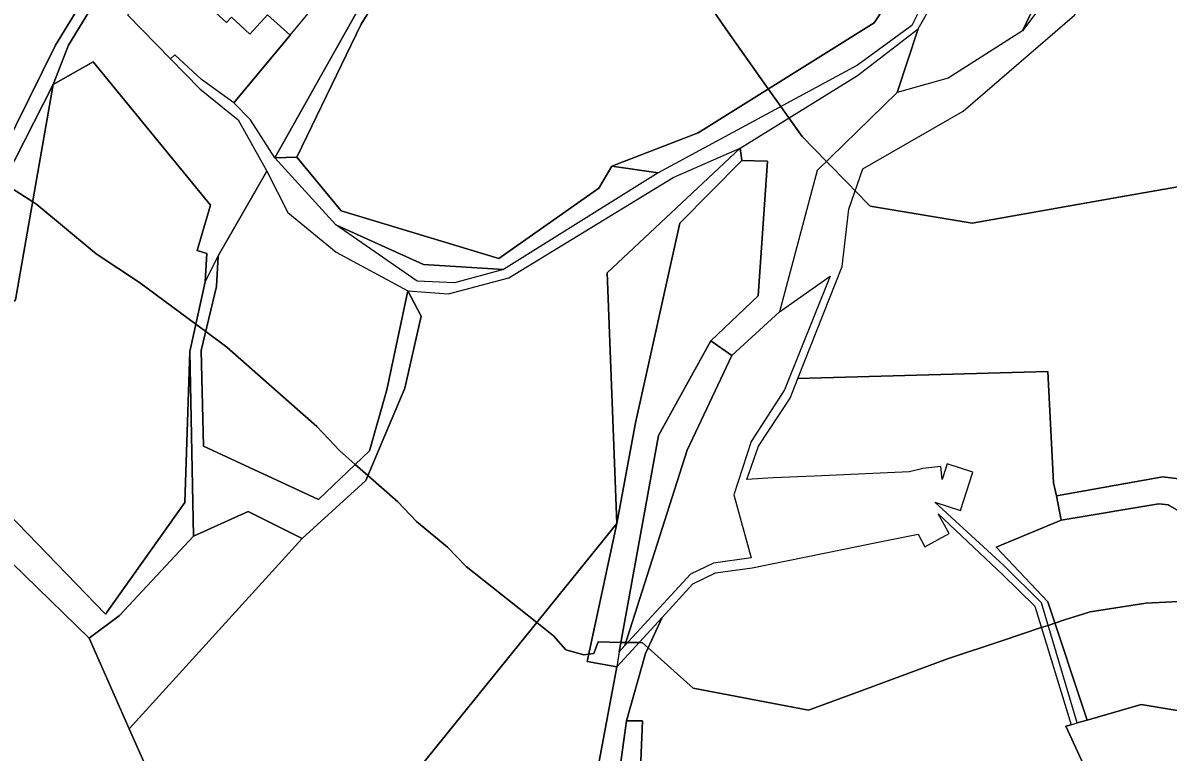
# Model space of a CAD drawing. Extents: x -477304 to -465429, y -1159113 to -1149210.
# Drawn here: x -470157.2 to -469844.3, y -1155962.4 to -1155763.2 of the extents above; entities that cross this region are included whole.
import ezdxf

# ---------------------------------------------------------------- set-up
doc = ezdxf.new("R2010")
doc.units = 0
for name, color, linetype in [('BPEJ_s', 7, 'Continuous'), ('PUPFL_s', 7, 'Continuous'), ('trav_porost_s', 7, 'Continuous')]:
    doc.layers.add(name, color=color, linetype=linetype)

msp = doc.modelspace()

# ---------------------------------------------------------------- linework, layer by layer
at = {"layer": 'BPEJ_s'}
for points in [[(-469817.76, -1155803.78), (-469857.79, -1155810.85), (-469897.82, -1155817.93), (-469925.72, -1155813.28), (-469929.8, -1155809.11), (-469931.56, -1155807.31), (-469937.67, -1155801.07), (-469944.32, -1155794.27), (-469947.92, -1155789.2), (-469950.12, -1155786.1), (-469953.55, -1155781.26), (-469964.54, -1155765.77), (-470000, -1155714.54), (-470004.19, -1155724.7), (-470006.1, -1155724.28), (-470006.31, -1155723.22), (-470008.23, -1155721.52), (-470008.44, -1155716.63), (-470012.05, -1155710.68), (-470019.27, -1155694.53), (-470021.18, -1155691.98)], [(-470000, -1155714.54), (-469964.54, -1155765.77), (-469953.55, -1155781.26), (-469950.12, -1155786.1), (-469947.92, -1155789.2), (-469944.32, -1155794.27), (-469937.67, -1155801.07), (-469931.56, -1155807.31), (-469929.8, -1155809.11), (-469925.72, -1155813.28), (-469897.82, -1155817.93), (-469857.79, -1155810.85), (-469817.76, -1155803.78)], [(-470162.59, -1155806.94), (-470154.49, -1155812.15), (-470153.35, -1155812.88), (-470137.2, -1155826.27), (-470125.3, -1155834.13), (-470109.92, -1155845.53), (-470107.22, -1155847.53), (-470101.5, -1155851.77), (-470076.85, -1155873.44), (-470070.69, -1155880.03), (-470066.41, -1155883.8), (-470062.91, -1155886.88), (-470054.76, -1155894.05), (-470049.66, -1155899.36)], [(-469837.71, -1155921.1), (-469850.4, -1155921.73), (-469865.61, -1155924.06), (-469867.6, -1155924.69), (-469872.32, -1155926.18), (-469875.25, -1155927.15), (-469877.07, -1155927.76), (-469878.95, -1155928.38), (-469889.46, -1155931.87), (-469904.56, -1155936.89), (-469927.44, -1155945.35), (-469942.59, -1155950.96), (-469974.04, -1155944.93), (-469986.37, -1155933.9), (-469987.93, -1155932.5), (-469988.82, -1155932.48), (-469991.98, -1155932.43), (-469992.46, -1155932.42), (-469993.83, -1155932.4), (-470000, -1155932.29), (-470001.21, -1155935.48), (-470002.58, -1155935.66), (-470003.98, -1155935.84), (-470008.86, -1155934.42), (-470012.26, -1155930.6), (-470016.78, -1155927.01), (-470036.06, -1155911.69), (-470041.16, -1155906.37), (-470049.66, -1155899.36), (-470054.76, -1155894.05), (-470062.91, -1155886.88), (-470066.41, -1155883.8), (-470070.69, -1155880.03), (-470076.85, -1155873.44), (-470101.5, -1155851.77), (-470107.22, -1155847.53), (-470109.92, -1155845.53), (-470125.3, -1155834.13), (-470137.2, -1155826.27), (-470153.35, -1155812.88), (-470154.49, -1155812.15), (-470162.59, -1155806.94)], [(-470049.66, -1155899.36), (-470041.16, -1155906.37), (-470036.06, -1155911.69), (-470016.78, -1155927.01), (-470012.26, -1155930.6), (-470008.86, -1155934.42), (-470003.98, -1155935.84), (-470002.58, -1155935.66), (-470001.21, -1155935.48), (-470000, -1155932.29), (-469993.83, -1155932.4), (-469992.46, -1155932.42), (-469991.98, -1155932.43), (-469988.82, -1155932.48), (-469987.93, -1155932.5), (-469986.37, -1155933.9), (-469974.04, -1155944.93), (-469942.59, -1155950.96), (-469927.44, -1155945.35), (-469904.56, -1155936.89), (-469889.46, -1155931.87), (-469878.95, -1155928.38), (-469877.07, -1155927.76), (-469875.25, -1155927.15), (-469872.32, -1155926.18), (-469867.6, -1155924.69), (-469865.61, -1155924.06), (-469850.4, -1155921.73), (-469837.71, -1155921.1)]]:
    msp.add_lwpolyline(points, dxfattribs=at)
at = {"layer": 'PUPFL_s'}
msp.add_lwpolyline([(-469825.79, -1155696.74), (-469848.96, -1155720.2), (-469852.17, -1155723.45), (-469860.77, -1155734.32), (-469884.13, -1155765.4), (-469876.25, -1155749.03), (-469871.38, -1155734.52), (-469857.99, -1155718.67), (-469849.03, -1155705.58), (-469844.55, -1155701.45), (-469851.13, -1155693.54), (-469851.25, -1155668.09), (-469859.88, -1155661.31), (-469892.29, -1155625.02), (-469910.14, -1155610.82), (-469943.43, -1155581.74), (-469965.39, -1155570.02), (-469966.89, -1155575.72), (-469985.74, -1155565.59), (-469992.73, -1155566.62), (-470003.33, -1155562.79), (-470020.42, -1155552.58), (-470010.07, -1155540.59)], dxfattribs=at)
for points in [[(-470200.71, -1155839.13), (-470162.79, -1155798.64), (-470148.32, -1155769.33), (-470131.3, -1155741.63), (-470127.75, -1155741.56), (-470144.74, -1155769.32), (-470148.87, -1155780.08), (-470188.61, -1155857.9), (-470195.59, -1155876.32), (-470209.44, -1155862.35), (-470206.54, -1155853.19)], [(-469969.28, -1155850.02), (-469956.34, -1155837.74), (-469953.75, -1155800.96), (-469960.78, -1155800.86), (-469961.24, -1155797.41), (-469929.14, -1155777.62), (-469912.64, -1155764.83), (-469918.35, -1155782.25), (-469940.18, -1155803.51), (-469950.51, -1155842.15), (-469963.5, -1155854.1)], [(-470087.66, -1156047.11), (-470128.13, -1155956), (-470080.87, -1155904.03), (-470063.48, -1155888.24), (-470052.8, -1155862.96), (-470048.34, -1155843.3), (-470052.06, -1155836.39), (-470040.91, -1155837.25), (-470024.43, -1155832.84), (-469979.54, -1155805.5), (-469961.24, -1155797.41), (-469997.58, -1155831.52), (-469994.91, -1155899.96), (-470062.5, -1155983.54), (-470059.25, -1156032.28), (-470077.13, -1156038.19)], [(-469994.91, -1155899.96), (-469997.58, -1155831.52), (-469961.24, -1155797.41), (-469960.78, -1155800.86), (-469977.75, -1155817.93), (-469989.86, -1155872.49)], [(-469994.88, -1155939.08), (-470003, -1155937.63), (-469994.91, -1155899.96), (-469989.86, -1155872.49), (-469977.75, -1155817.93), (-469960.78, -1155800.86), (-469953.75, -1155800.96), (-469956.34, -1155837.74), (-469969.28, -1155850.02), (-469983.53, -1155875.9), (-469994.3, -1155934.95)], [(-470025.84, -1155830.57), (-470039.26, -1155834.18), (-470049.46, -1155833.73), (-470071.72, -1155818.37), (-470047.78, -1155829.21)], [(-469936.67, -1155832.4), (-469949.15, -1155863.48), (-469958.23, -1155877.53), (-469962.92, -1155892.16), (-469958.23, -1155909.34), (-469968.5, -1155910.82), (-469974.75, -1155913.74), (-469992.71, -1155933.22), (-469975.72, -1155879.92), (-469963.5, -1155854.1), (-469950.51, -1155842.15)], [(-469969.28, -1155850.02), (-469963.5, -1155854.1), (-469975.72, -1155879.92), (-469992.71, -1155933.22), (-469994.3, -1155934.95), (-469983.53, -1155875.9)], [(-470130.76, -1156278.21), (-470135.7, -1156284.83), (-470140.47, -1156281.85), (-470187.08, -1156252.74), (-470238.55, -1156222.7), (-470236.24, -1156139.5), (-470234.09, -1156054.06), (-470231.94, -1155972.31), (-470195.59, -1155876.32), (-470139.11, -1155931.29), (-470128.13, -1155956), (-470087.66, -1156047.11), (-470094.44, -1156071.74), (-470105.35, -1156084.56), (-470097.72, -1156123.01), (-470087.25, -1156146.79), (-470150.13, -1156181.18)], [(-470003, -1155937.63), (-469994.88, -1155939.08), (-470002.56, -1155979.91), (-470008.85, -1156042.77), (-470021.56, -1156120.25), (-470030.33, -1156172.78), (-470051.35, -1156255.67), (-470079.74, -1156323.26), (-470099.74, -1156307.05), (-470128.2, -1156280.15), (-470130.76, -1156278.21), (-470150.13, -1156181.18), (-470087.25, -1156146.79), (-470047.54, -1156135.89), (-470027.4, -1156118.42), (-470046.61, -1156056.07), (-470059.25, -1156032.28), (-470062.5, -1155983.54), (-469994.91, -1155899.96)], [(-470008.85, -1156042.77), (-470002.56, -1155979.91), (-469994.88, -1155939.08), (-469982.51, -1155925.62), (-469987.11, -1155935.48), (-469992.24, -1155953.87), (-469994.83, -1155972.28), (-469977.15, -1156037.87)], [(-469772.18, -1156020.22), (-469787.06, -1156048.36), (-469820.68, -1155999.44), (-469885.95, -1156006.54), (-469970.77, -1156037.16), (-469977.15, -1156037.87), (-469994.83, -1155972.28), (-469992.24, -1155953.87), (-469987.93, -1155953.8), (-469988.86, -1155975.73), (-469973.05, -1156030.47), (-469947.02, -1156024.78), (-469887.35, -1155999.47), (-469884.12, -1155990.98), (-469871.12, -1155987.21), (-469820.95, -1155990.74), (-469812.36, -1156000.04)]]:
    msp.add_lwpolyline(points, close=True, dxfattribs=at)
at = {"layer": 'trav_porost_s'}
for points in [[(-470070.65, -1155633.83), (-470103.69, -1155693.79), (-470131.3, -1155741.63), (-470148.32, -1155769.33), (-470162.79, -1155798.64), (-470184.14, -1155771.26), (-470204, -1155734.13), (-470191.22, -1155719.55), (-470180.78, -1155701.46), (-470149.05, -1155622.27), (-470143.3, -1155613.83), (-470130.41, -1155594.9), (-470102.72, -1155614.65)], [(-470019.19, -1155667.27), (-470012.48, -1155653.91), (-470002.14, -1155629.95), (-469996.34, -1155633.81), (-470015.97, -1155671.11), (-470043.92, -1155721), (-470088.37, -1155800.1), (-470095.01, -1155789.7), (-470099.59, -1155785.05), (-470084.17, -1155766.58), (-470077.4, -1155758.46), (-470052.07, -1155716.65), (-470043.52, -1155708.26)], [(-469909.61, -1155740.4), (-469924.63, -1155763.23), (-469972.73, -1155793.22), (-469996.29, -1155802.35), (-469999.83, -1155808.36), (-470027.19, -1155827.6), (-470070.23, -1155814.56), (-470082.37, -1155799.9), (-470064.77, -1155763.56), (-470039.72, -1155723.3), (-470014.28, -1155676.14), (-469994.43, -1155634.83), (-469950.13, -1155655.74), (-469926.55, -1155671.05), (-469945.55, -1155691.74), (-469955.15, -1155706.26), (-469940.15, -1155717.06), (-469928.25, -1155726.15), (-469933.43, -1155733.3), (-469928.78, -1155736.67), (-469923.69, -1155729.64)], [(-469912.64, -1155764.83), (-469907.49, -1155755.86), (-469903.57, -1155744.17), (-469903.38, -1155734.05), (-469903.72, -1155729.55), (-469902.49, -1155729.4), (-469904.49, -1155712.46), (-469897.71, -1155711.69), (-469871.71, -1155723.34), (-469871.38, -1155734.52), (-469876.25, -1155749.03), (-469884.13, -1155765.4), (-469904.4, -1155778.3), (-469918.35, -1155782.25)], [(-470128.5, -1155761.1), (-470119.02, -1155742.14), (-470116.69, -1155737.47), (-470100.3, -1155751.94), (-470106.44, -1155758.64), (-470101.52, -1155763.16), (-470100.19, -1155761.71), (-470095.19, -1155766.3), (-470090.37, -1155761.04), (-470084.17, -1155766.58), (-470099.59, -1155785.05), (-470108.37, -1155778.73), (-470115.66, -1155772.01), (-470116.82, -1155773.05)], [(-469832.91, -1155871.76), (-469838.45, -1155888.09), (-469845.77, -1155887.18), (-469874.81, -1155892.43), (-469875.59, -1155888.87), (-469877.19, -1155858.46), (-469945.45, -1155860.35), (-469933.36, -1155829.77), (-469931.55, -1155814.07), (-469927.69, -1155803.1), (-469900.26, -1155787.38), (-469869.93, -1155761.1), (-469862.48, -1155750.78), (-469858.16, -1155744), (-469850.66, -1155737.55), (-469808.41, -1155761.67), (-469807.06, -1155762.82), (-469796.81, -1155775.44), (-469789.52, -1155782.04), (-469790.09, -1155788.31), (-469804.54, -1155814.81), (-469803.15, -1155826.57), (-469805.41, -1155834.85), (-469814.08, -1155844.97)], [(-470116.82, -1155773.05), (-470108.82, -1155781.21), (-470098.4, -1155789.7), (-470090.56, -1155803.77), (-470103.82, -1155826.84), (-470107.35, -1155833.97), (-470106.91, -1155826.21), (-470109.55, -1155825.38), (-470105.97, -1155813.04), (-470137.95, -1155773.84), (-470148.87, -1155780.08), (-470144.74, -1155769.32), (-470127.75, -1155741.56), (-470119.02, -1155742.14), (-470128.5, -1155761.1)], [(-469914.33, -1155763.94), (-469929.2, -1155774.83), (-469983.64, -1155804.16), (-469996.29, -1155802.35), (-469972.73, -1155793.22), (-469924.63, -1155763.23), (-469909.61, -1155740.4), (-469906.33, -1155742.48), (-469909.42, -1155753.99)], [(-470185.26, -1155872.49), (-470174.41, -1155867.2), (-470168.63, -1155856.85), (-470160.24, -1155849.83), (-470164.81, -1155843.69), (-470159.17, -1155838.84), (-470148.87, -1155780.08), (-470137.95, -1155773.84), (-470105.97, -1155813.04), (-470109.55, -1155825.38), (-470106.91, -1155826.21), (-470107.35, -1155833.97), (-470111.56, -1155852.94), (-470112.93, -1155894.18), (-470134.59, -1155924.72)], [(-470159.17, -1155838.84), (-470164.81, -1155843.69), (-470160.24, -1155849.83), (-470168.63, -1155856.85), (-470174.41, -1155867.2), (-470185.26, -1155872.49), (-470134.59, -1155924.72), (-470112.93, -1155894.18), (-470111.56, -1155852.94), (-470110.57, -1155903.38), (-470130.77, -1155925.08), (-470139.11, -1155931.29), (-470195.59, -1155876.32), (-470188.61, -1155857.9), (-470148.87, -1155780.08)], [(-470027.19, -1155827.6), (-469999.83, -1155808.36), (-469996.29, -1155802.35), (-469983.64, -1155804.16), (-470025.84, -1155830.57), (-470047.78, -1155829.21), (-470071.72, -1155818.37), (-470088.37, -1155800.1), (-470082.37, -1155799.9), (-470070.23, -1155814.56)], [(-470107.81, -1155878.82), (-470108.45, -1155852.66), (-470104.26, -1155835.26), (-470103.82, -1155826.84), (-470090.56, -1155803.77), (-470084.83, -1155815), (-470071.57, -1155825.85), (-470052.06, -1155836.39), (-470057.73, -1155863.43), (-470062.52, -1155880.06), (-470076.39, -1155893.39)], [(-470103.82, -1155826.84), (-470104.26, -1155835.26), (-470108.45, -1155852.66), (-470107.81, -1155878.82), (-470076.39, -1155893.39), (-470062.52, -1155880.06), (-470057.73, -1155863.43), (-470052.06, -1155836.39), (-470048.34, -1155843.3), (-470052.8, -1155862.96), (-470063.48, -1155888.24), (-470080.87, -1155904.03), (-470095.66, -1155896.66), (-470110.57, -1155903.38), (-470111.56, -1155852.94), (-470107.35, -1155833.97)], [(-469940.95, -1155887.05), (-469952.17, -1155887.49), (-469959.44, -1155887.94), (-469956.21, -1155878.87), (-469947.58, -1155865.76), (-469945.45, -1155860.35), (-469877.19, -1155858.46), (-469875.59, -1155888.87), (-469874.81, -1155892.43), (-469873.51, -1155899.03), (-469891.32, -1155906.38), (-469877.19, -1155921.3), (-469866.46, -1155953.64), (-469869.17, -1155954.42), (-469878.89, -1155921.62), (-469889.2, -1155911.41), (-469908.03, -1155894.13), (-469901.03, -1155896.39), (-469897.65, -1155885.91), (-469904.64, -1155883.65), (-469906.01, -1155887.89), (-469906.42, -1155884.36), (-469911.34, -1155884.93), (-469914.94, -1155885.84)], [(-469791.5, -1155984.43), (-469820.46, -1155965.05), (-469824.25, -1155958.14), (-469841.26, -1155951.09), (-469851.66, -1155949.38), (-469866.46, -1155953.64), (-469877.19, -1155921.3), (-469891.32, -1155906.38), (-469873.51, -1155899.03), (-469846.83, -1155894.6), (-469844.24, -1155894.89), (-469807.19, -1155916.62), (-469802.66, -1155919.25), (-469745.2, -1155952.57), (-469750.8, -1155962.61), (-469765.29, -1155996.96)], [(-470110.57, -1155903.38), (-470095.66, -1155896.66), (-470080.87, -1155904.03), (-470128.13, -1155956), (-470139.11, -1155931.29), (-470130.77, -1155925.08)], [(-469887.35, -1155999.47), (-469947.02, -1156024.78), (-469973.05, -1156030.47), (-469988.86, -1155975.73), (-469987.93, -1155953.8), (-469992.24, -1155953.87), (-469987.11, -1155935.48), (-469982.51, -1155925.62), (-469974.17, -1155916.45), (-469967.93, -1155913.41), (-469957.99, -1155912.01), (-469923.51, -1155905.01), (-469912.64, -1155902.89), (-469910.73, -1155906.3), (-469904.16, -1155902.63), (-469907.14, -1155897.3), (-469889.42, -1155914), (-469880.76, -1155922.53), (-469870.76, -1155954.88), (-469872.26, -1155955.31), (-469865.36, -1155970.27), (-469862.55, -1155984.72), (-469871.12, -1155987.21), (-469884.12, -1155990.98)], [(-469851.66, -1155949.38), (-469841.26, -1155951.09), (-469824.25, -1155958.14), (-469820.46, -1155965.05), (-469791.5, -1155984.43), (-469765.29, -1155996.96), (-469759.24, -1156000.29), (-469772.18, -1156020.22), (-469812.36, -1156000.04), (-469820.95, -1155990.74), (-469871.12, -1155987.21), (-469862.55, -1155984.72), (-469865.36, -1155970.27), (-469872.26, -1155955.31), (-469870.76, -1155954.88), (-469869.17, -1155954.42), (-469866.46, -1155953.64)]]:
    msp.add_lwpolyline(points, close=True, dxfattribs=at)
for points in [[(-470039.72, -1155723.3), (-470064.77, -1155763.56), (-470082.37, -1155799.9), (-470088.37, -1155800.1), (-470043.92, -1155721)], [(-469844.24, -1155894.89), (-469846.83, -1155894.6), (-469873.51, -1155899.03), (-469874.81, -1155892.43), (-469845.77, -1155887.18), (-469838.45, -1155888.09)]]:
    msp.add_lwpolyline(points, dxfattribs=at)

doc.saveas('drawing.dxf')
